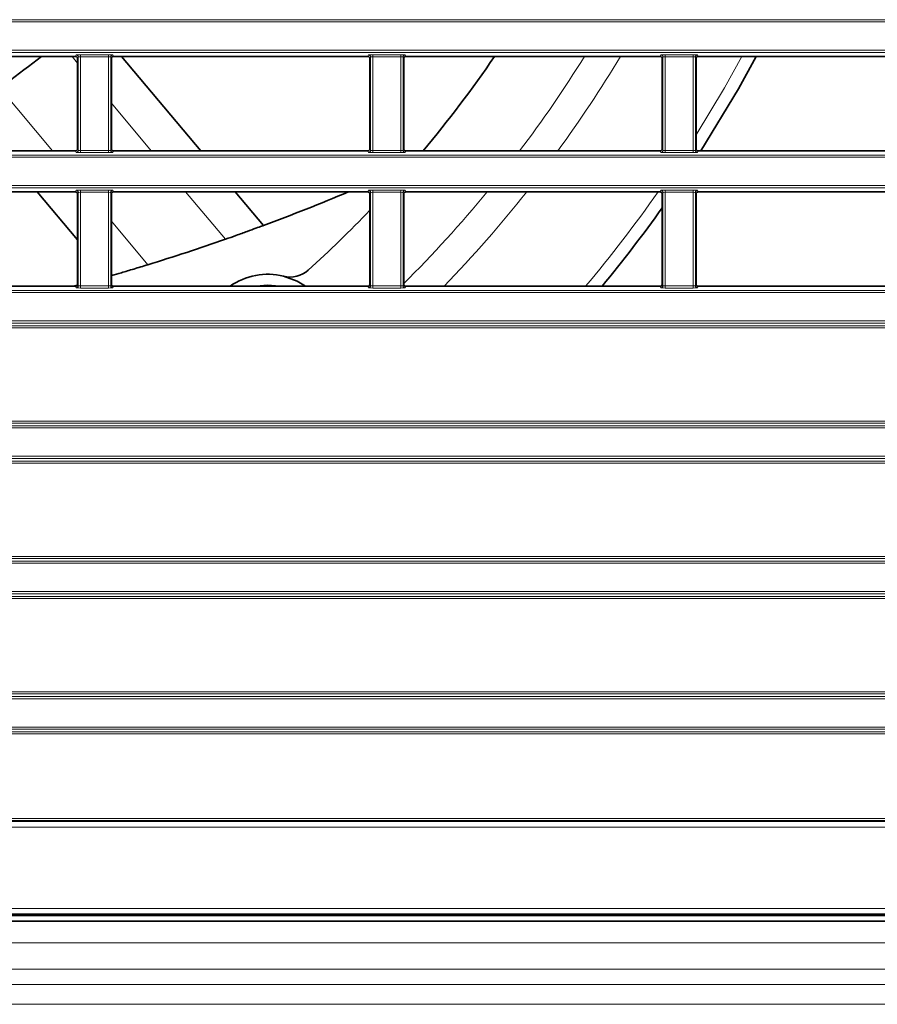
# Model space of a CAD drawing. Header units: millimetres. Extents: x 0 to 1118, y 0 to 864.
# Tile 313 of 339: x 1029 to 1049, y 438 to 461. Entities that reach past the tile are written whole.
import ezdxf

# ---------------------------------------------------------------- set-up
doc = ezdxf.new("R2010")
doc.units = ezdxf.units.MM

msp = doc.modelspace()

# ---------------------------------------------------------------- linework, layer by layer
at = {"color": 7, "linetype": 'Continuous', "lineweight": 18}
for p, q in [((946.9427, 461.1285), (1086.9529, 461.1285)), ((1086.9529, 461.0786), (946.9427, 461.0786)), ((946.9427, 460.4243), (1086.9529, 460.4243)), ((1086.9529, 460.3743), (946.9427, 460.3743)), ((1030.008, 460.2793), (1030.0219, 460.3142)), ((1030.1219, 460.3185), (1030.7737, 460.3185)), ((1030.1219, 460.3185), (1030.1219, 460.2685)), ((1030.7737, 460.3185), (1030.7737, 460.2685)), ((1030.8736, 460.3142), (1030.8876, 460.2793)), ((1036.758, 460.2793), (1036.7719, 460.3142)), ((1036.8719, 460.3185), (1037.5237, 460.3185)), ((1036.8719, 460.3185), (1036.8719, 460.2685)), ((1037.5237, 460.3185), (1037.5237, 460.2685)), ((1037.6236, 460.3142), (1037.6376, 460.2793)), ((1043.508, 460.2793), (1043.5219, 460.3142)), ((1043.6219, 460.3185), (1044.2737, 460.3185)), ((1043.6219, 460.3185), (1043.6219, 460.2685)), ((1044.2737, 460.3185), (1044.2737, 460.2685)), ((1044.3736, 460.3142), (1044.3876, 460.2793)), ((1030.0579, 460.1273), (1029.9305, 460.2793)), ((1030.0719, 460.2642), (1030.0579, 460.2293)), ((1030.0719, 458.1136), (1030.0719, 460.2642)), ((1030.7737, 460.2685), (1030.1219, 460.2685)), ((1030.1219, 460.2685), (1030.1219, 458.1093)), ((1030.7737, 458.1093), (1030.7737, 460.2685)), ((1030.8236, 460.2642), (1030.8236, 458.1136)), ((1030.8376, 460.2293), (1030.8236, 460.2642)), ((1036.8219, 460.2642), (1036.8079, 460.2293)), ((1036.8219, 458.1136), (1036.8219, 460.2642)), ((1037.5237, 460.2685), (1036.8719, 460.2685)), ((1036.8719, 460.2685), (1036.8719, 458.1093)), ((1037.5237, 458.1093), (1037.5237, 460.2685)), ((1037.5736, 460.2642), (1037.5736, 458.1136)), ((1037.5876, 460.2293), (1037.5736, 460.2642)), ((1043.5719, 460.2642), (1043.5579, 460.2293)), ((1043.5719, 458.1136), (1043.5719, 460.2642)), ((1044.2737, 460.2685), (1043.6219, 460.2685)), ((1043.6219, 460.2685), (1043.6219, 458.1093)), ((1044.2737, 458.1093), (1044.2737, 460.2685)), ((1044.3236, 460.2642), (1044.3236, 458.1136)), ((1044.3376, 460.2293), (1044.3236, 460.2642)), ((1028.2523, 459.5567), (1029.4758, 458.0986)), ((1031.7603, 458.0986), (1030.8376, 459.1982)), ((1030.0219, 458.0637), (1030.008, 458.0986)), ((1030.0579, 458.1486), (1030.0719, 458.1136)), ((1030.1219, 458.1093), (1030.7737, 458.1093)), ((1030.1219, 458.1093), (1030.1219, 458.0594)), ((1030.7737, 458.0594), (1030.1219, 458.0594)), ((1030.7737, 458.1093), (1030.7737, 458.0594)), ((1030.8236, 458.1136), (1030.8376, 458.1486)), ((1030.8876, 458.0986), (1030.8736, 458.0637)), ((1036.7719, 458.0637), (1036.758, 458.0986)), ((1036.8079, 458.1486), (1036.8219, 458.1136)), ((1036.8719, 458.1093), (1036.8719, 458.0594)), ((1036.8719, 458.1093), (1037.5237, 458.1093)), ((1037.5237, 458.0594), (1036.8719, 458.0594)), ((1037.5237, 458.1093), (1037.5237, 458.0594)), ((1037.5736, 458.1136), (1037.5876, 458.1486)), ((1037.6376, 458.0986), (1037.6236, 458.0637)), ((1043.5219, 458.0637), (1043.508, 458.0986)), ((1043.5579, 458.1486), (1043.5719, 458.1136)), ((1043.6219, 458.1093), (1044.2737, 458.1093)), ((1043.6219, 458.1093), (1043.6219, 458.0594)), ((1044.2737, 458.0594), (1043.6219, 458.0594)), ((1044.2737, 458.1093), (1044.2737, 458.0594)), ((1044.3236, 458.1136), (1044.3376, 458.1486)), ((1044.3876, 458.0986), (1044.3736, 458.0637)), ((946.9427, 458.0035), (1086.9529, 458.0035)), ((1086.9529, 457.9536), (946.9427, 457.9536)), ((946.9427, 457.2993), (1086.9529, 457.2993)), ((1086.9529, 457.2493), (946.9427, 457.2493)), ((1030.008, 457.1543), (1030.0219, 457.1892)), ((1030.0719, 457.1392), (1030.0579, 457.1043)), ((1030.0719, 454.9886), (1030.0719, 457.1392)), ((1030.1219, 457.1935), (1030.7737, 457.1935)), ((1030.1219, 457.1935), (1030.1219, 457.1435)), ((1030.7737, 457.1435), (1030.1219, 457.1435)), ((1030.1219, 457.1435), (1030.1219, 454.9843)), ((1030.7737, 457.1935), (1030.7737, 457.1435)), ((1030.7737, 454.9843), (1030.7737, 457.1435)), ((1030.8236, 457.1392), (1030.8236, 454.9886)), ((1030.8376, 457.1043), (1030.8236, 457.1392)), ((1030.8736, 457.1892), (1030.8876, 457.1543)), ((1033.4706, 456.0603), (1032.5526, 457.1543)), ((1036.758, 457.1543), (1036.7719, 457.1892)), ((1036.8219, 457.1392), (1036.8079, 457.1043)), ((1036.8219, 454.9886), (1036.8219, 457.1392)), ((1036.8719, 457.1935), (1037.5237, 457.1935)), ((1036.8719, 457.1935), (1036.8719, 457.1435)), ((1037.5237, 457.1435), (1036.8719, 457.1435)), ((1036.8719, 457.1435), (1036.8719, 454.9843)), ((1037.5237, 457.1935), (1037.5237, 457.1435)), ((1037.5237, 454.9843), (1037.5237, 457.1435)), ((1037.5736, 457.1392), (1037.5736, 454.9886)), ((1037.5876, 457.1043), (1037.5736, 457.1392)), ((1037.6236, 457.1892), (1037.6376, 457.1543)), ((1043.508, 457.1543), (1043.5219, 457.1892)), ((1043.5719, 457.1392), (1043.5579, 457.1043)), ((1043.5719, 454.9886), (1043.5719, 457.1392)), ((1043.6219, 457.1935), (1044.2737, 457.1935)), ((1043.6219, 457.1935), (1043.6219, 457.1435)), ((1044.2737, 457.1435), (1043.6219, 457.1435)), ((1043.6219, 457.1435), (1043.6219, 454.9843)), ((1044.2737, 457.1935), (1044.2737, 457.1435)), ((1044.2737, 454.9843), (1044.2737, 457.1435)), ((1044.3236, 457.1392), (1044.3236, 454.9886)), ((1044.3376, 457.1043), (1044.3236, 457.1392)), ((1044.3736, 457.1892), (1044.3876, 457.1543)), ((1030.8376, 456.4756), (1031.6804, 455.4712)), ((946.9427, 454.8785), (1086.9529, 454.8785)), ((1030.0219, 454.9387), (1030.008, 454.9736)), ((1030.0579, 455.0236), (1030.0719, 454.9886)), ((1030.1219, 454.9843), (1030.1219, 454.9344)), ((1030.1219, 454.9843), (1030.7737, 454.9843)), ((1030.7737, 454.9344), (1030.1219, 454.9344)), ((1030.7737, 454.9843), (1030.7737, 454.9344)), ((1030.8236, 454.9886), (1030.8376, 455.0236)), ((1030.8876, 454.9736), (1030.8736, 454.9387)), ((1036.7719, 454.9387), (1036.758, 454.9736)), ((1036.8079, 455.0236), (1036.8219, 454.9886)), ((1036.8719, 454.9843), (1037.5237, 454.9843)), ((1036.8719, 454.9843), (1036.8719, 454.9344)), ((1037.5237, 454.9344), (1036.8719, 454.9344)), ((1037.5237, 454.9843), (1037.5237, 454.9344)), ((1037.5736, 454.9886), (1037.5876, 455.0236)), ((1037.6376, 454.9736), (1037.6236, 454.9387)), ((1043.5219, 454.9387), (1043.508, 454.9736)), ((1043.5579, 455.0236), (1043.5719, 454.9886)), ((1043.6219, 454.9843), (1044.2737, 454.9843)), ((1043.6219, 454.9843), (1043.6219, 454.9344)), ((1044.2737, 454.9344), (1043.6219, 454.9344)), ((1044.2737, 454.9843), (1044.2737, 454.9344)), ((1044.3236, 454.9886), (1044.3376, 455.0236)), ((1044.3876, 454.9736), (1044.3736, 454.9387)), ((1086.9529, 454.8286), (946.9427, 454.8286)), ((946.9427, 454.1743), (1086.9529, 454.1743)), ((945.9859, 454.0641), (1087.9096, 454.0641)), ((1087.9096, 454.0142), (945.9859, 454.0142)), ((1086.9529, 454.1243), (946.9427, 454.1243)), ((945.9859, 451.8637), (1087.9096, 451.8637)), ((1087.9096, 451.8137), (945.9859, 451.8137)), ((946.9427, 451.7535), (1086.9529, 451.7535)), ((1086.9529, 451.7036), (946.9427, 451.7036)), ((946.9427, 451.0493), (1086.9529, 451.0493)), ((1086.9529, 450.9993), (946.9427, 450.9993)), ((945.9859, 450.9391), (1087.9096, 450.9391)), ((1087.9096, 450.8892), (945.9859, 450.8892)), ((955.4609, 448.7387), (1078.4346, 448.7387)), ((1078.4346, 448.6887), (955.4609, 448.6887)), ((956.4177, 448.6285), (1077.4779, 448.6285)), ((1077.4779, 448.5786), (956.4177, 448.5786)), ((955.4609, 447.8141), (1078.4346, 447.8141)), ((956.4177, 447.9243), (1077.4779, 447.9243)), ((1077.4779, 447.8743), (956.4177, 447.8743)), ((1078.4346, 447.7642), (955.4609, 447.7642)), ((955.4609, 445.6137), (1078.4346, 445.6137)), ((1078.4346, 445.5637), (955.4609, 445.5637)), ((956.4177, 445.5035), (1077.4779, 445.5035)), ((1077.4779, 445.4536), (956.4177, 445.4536)), ((955.4609, 444.6891), (1078.4346, 444.6891)), ((1078.4346, 444.6392), (955.4609, 444.6392)), ((956.4177, 444.7993), (1077.4779, 444.7993)), ((1077.4779, 444.7493), (956.4177, 444.7493)), ((955.3491, 442.6153), (1078.5464, 442.6153)), ((955.3719, 442.6881), (1078.5237, 442.6881)), ((1078.5237, 442.6381), (955.3719, 442.6381)), ((1078.5464, 442.4903), (955.3491, 442.4903)), ((948.9599, 440.6118), (1084.9356, 440.6118)), ((1084.9356, 440.4868), (948.9599, 440.4868)), ((949.7353, 440.4389), (1084.1603, 440.4389)), ((949.7353, 439.8139), (1084.1603, 439.8139)), ((949.7353, 439.2085), (1084.1603, 439.2085)), ((949.7353, 438.855), (1084.1603, 438.855)), ((949.7353, 438.3979), (1084.1603, 438.3979))]:
    msp.add_line(p, q, dxfattribs=at)
at = {"color": 7, "linetype": 'Continuous', "lineweight": 35}
for p, q in [((1030.008, 460.2793), (1024.1376, 460.2793)), ((1030.0579, 460.2293), (1030.0579, 458.1486)), ((1030.8376, 458.1486), (1030.8376, 460.2293)), ((1036.758, 460.2793), (1030.8876, 460.2793)), ((1032.9025, 458.0986), (1031.0727, 460.2793)), ((1036.8079, 460.2293), (1036.8079, 458.1486)), ((1037.5876, 458.1486), (1037.5876, 460.2293)), ((1043.508, 460.2793), (1037.6376, 460.2793)), ((1043.5579, 460.2293), (1043.5579, 458.1486)), ((1044.3376, 458.1486), (1044.3376, 460.2293)), ((1050.258, 460.2793), (1044.3876, 460.2793)), ((1030.008, 458.0986), (1024.1376, 458.0986)), ((1036.758, 458.0986), (1030.8876, 458.0986)), ((1043.508, 458.0986), (1037.6376, 458.0986)), ((1050.258, 458.0986), (1044.3876, 458.0986)), ((1030.008, 457.1543), (1024.1376, 457.1543)), ((1029.126, 457.1543), (1030.0579, 456.0436)), ((1036.758, 457.1543), (1030.8876, 457.1543)), ((1034.3474, 456.3766), (1033.6949, 457.1543)), ((1043.508, 457.1543), (1037.6376, 457.1543)), ((1050.258, 457.1543), (1044.3876, 457.1543)), ((1030.0579, 457.1043), (1030.0579, 455.0236)), ((1030.8376, 455.0236), (1030.8376, 457.1043)), ((1036.8079, 457.1043), (1036.8079, 455.0236)), ((1037.5876, 455.0236), (1037.5876, 457.1043)), ((1043.5579, 457.1043), (1043.5579, 455.0236)), ((1044.3376, 455.0236), (1044.3376, 457.1043)), ((1024.1376, 454.9736), (1030.008, 454.9736)), ((1029.9574, 454.9736), (1030.0515, 454.999)), ((1030.8876, 454.9736), (1036.758, 454.9736)), ((1037.6376, 454.9736), (1043.508, 454.9736)), ((1044.3876, 454.9736), (1050.258, 454.9736)), ((1084.9429, 440.4693), (948.9527, 440.4693)), ((949.7353, 440.3139), (1084.1603, 440.3139))]:
    msp.add_line(p, q, dxfattribs=at)
at = {"color": 7, "linetype": 'Continuous', "lineweight": 18, "flags": 128}
msp.add_lwpolyline([(1045.398, 460.2793), (1044.9942, 459.5588), (1044.3376, 458.4715)], dxfattribs=at)
at = {"color": 7, "linetype": 'Continuous', "lineweight": 35, "flags": 128}
for points in [[(1044.4452, 458.0986), (1045.3166, 459.536), (1045.7287, 460.2793)], [(1035.3175, 454.9736), (1035.1258, 455.0894), (1034.8142, 455.206)], [(1034.7102, 454.9736), (1034.4478, 455.0014), (1034.1854, 454.9736)]]:
    msp.add_lwpolyline(points, dxfattribs=at)
at = {"color": 7, "linetype": 'Continuous', "lineweight": 18}
for centre, radius, start, end in [((1030.0219, 460.2642), 0.05, 0.07399, 89.97184), ((1030.8737, 460.2642), 0.05, 90.02816, 179.92601), ((1036.7719, 460.2642), 0.05, 0.07399, 89.97184), ((1037.6237, 460.2642), 0.05, 90.02816, 179.92601), ((1043.5219, 460.2642), 0.05, 0.07399, 89.97184), ((1044.3737, 460.2642), 0.05, 90.02816, 179.92601), ((1016.9478, 475.7514), 29.2435, 322.8682, 328.05669), ((1016.9478, 475.7514), 29.9525, 323.88834, 328.89853), ((1030.0219, 458.1137), 0.05, 270.02816, 359.92601), ((1030.8737, 458.1137), 0.05, 180.07399, 269.97184), ((1036.7719, 458.1137), 0.05, 270.02816, 359.92601), ((1037.6237, 458.1137), 0.05, 180.07399, 269.97184), ((1043.5219, 458.1137), 0.05, 270.02816, 359.92601), ((1044.3737, 458.1137), 0.05, 180.07399, 269.97184), ((1030.0219, 457.1392), 0.05, 0.07399, 89.97184), ((1030.8737, 457.1392), 0.05, 90.02816, 179.92601), ((1036.7719, 457.1392), 0.05, 0.07399, 89.97184), ((1037.6237, 457.1392), 0.05, 90.02816, 179.92601), ((1016.9478, 475.7514), 29.2435, 314.8936, 320.51017), ((1016.9478, 475.7514), 29.9525, 316.07688, 321.61906), ((1016.9478, 475.7514), 32.3852, 320.08988, 324.95298), ((1043.5219, 457.1392), 0.05, 0.07399, 89.97184), ((1044.3737, 457.1392), 0.05, 90.02816, 179.92601), ((1030.0219, 454.9887), 0.05, 270.02816, 359.92601), ((1030.8737, 454.9887), 0.05, 180.07399, 269.97184), ((1036.7719, 454.9887), 0.05, 270.02816, 359.92601), ((1037.6237, 454.9887), 0.05, 180.07399, 269.97184), ((1043.5219, 454.9887), 0.05, 270.02816, 359.92601), ((1044.3737, 454.9887), 0.05, 180.07399, 269.97184)]:
    msp.add_arc(centre, radius, start, end, dxfattribs=at)
at = {"color": 7, "linetype": 'Continuous', "lineweight": 35}
for centre, radius, start, end in [((1016.9478, 475.7514), 19.75, 296.64332, 308.42708), ((1016.9478, 475.7514), 27.5, 320.06471, 325.76258), ((1016.9478, 503.2514), 50, 290.36462, 292.7882), ((1016.9478, 475.7514), 27.5, 312.10391, 316.2354), ((1016.9478, 475.7514), 32.6761, 320.51529, 324.52419), ((1016.9478, 503.2514), 50, 287.13674, 289.29643), ((1034.9669, 455.812), 0.625, 255.86127, 312.10391), ((1034.4478, 453.7514), 1.5, 75.86127, 125.43599)]:
    msp.add_arc(centre, radius, start, end, dxfattribs=at)
at = {"color": 7, "linetype": 'Continuous', "lineweight": 18}
for centre, major_axis, ratio, start_param, end_param in [((1030.1219, 460.3141), (0.1, 0), 0.0436609, 1.5707963, 3.1241394), ((1030.7737, 460.3141), (0.1, 0), 0.0436609, 0.0174533, 1.5707963), ((1036.8719, 460.3141), (0.1, 0), 0.0436609, 1.5707963, 3.1241394), ((1037.5237, 460.3141), (0.1, 0), 0.0436609, 0.0174533, 1.5707963), ((1043.6219, 460.3141), (0.1, 0), 0.0436609, 1.5707963, 3.1241394), ((1044.2737, 460.3141), (0.1, 0), 0.0436609, 0.0174533, 1.5707963), ((1030.1219, 460.2642), (0.05, 0), 0.0873219, 1.5707963, 3.1241394), ((1030.7737, 460.2642), (0.05, 0), 0.0873219, 0.0174533, 1.5707963), ((1036.8719, 460.2642), (0.05, 0), 0.0873219, 1.5707963, 3.1241394), ((1037.5237, 460.2642), (0.05, 0), 0.0873219, 0.0174533, 1.5707963), ((1043.6219, 460.2642), (0.05, 0), 0.0873219, 1.5707963, 3.1241394), ((1044.2737, 460.2642), (0.05, 0), 0.0873219, 0.0174533, 1.5707963), ((1030.1219, 458.0637), (0.1, 0), 0.0436609, 3.1590459, 4.712389), ((1030.1219, 458.1137), (0.05, 0), 0.0873219, 3.1590459, 4.712389), ((1030.7737, 458.1137), (0.05, 0), 0.0873219, 4.712389, 6.265732), ((1030.7737, 458.0637), (0.1, 0), 0.0436609, 4.712389, 6.265732), ((1036.8719, 458.0637), (0.1, 0), 0.0436609, 3.1590459, 4.712389), ((1036.8719, 458.1137), (0.05, 0), 0.0873219, 3.1590459, 4.712389), ((1037.5237, 458.1137), (0.05, 0), 0.0873219, 4.712389, 6.265732), ((1037.5237, 458.0637), (0.1, 0), 0.0436609, 4.712389, 6.265732), ((1043.6219, 458.0637), (0.1, 0), 0.0436609, 3.1590459, 4.712389), ((1043.6219, 458.1137), (0.05, 0), 0.0873219, 3.1590459, 4.712389), ((1044.2737, 458.1137), (0.05, 0), 0.0873219, 4.712389, 6.265732), ((1044.2737, 458.0637), (0.1, 0), 0.0436609, 4.712389, 6.265732), ((1030.1219, 457.1891), (0.1, 0), 0.0436609, 1.5707963, 3.1241394), ((1030.1219, 457.1392), (0.05, 0), 0.0873219, 1.5707963, 3.1241394), ((1030.7737, 457.1891), (0.1, 0), 0.0436609, 0.0174533, 1.5707963), ((1030.7737, 457.1392), (0.05, 0), 0.0873219, 0.0174533, 1.5707963), ((1036.8719, 457.1891), (0.1, 0), 0.0436609, 1.5707963, 3.1241394), ((1036.8719, 457.1392), (0.05, 0), 0.0873219, 1.5707963, 3.1241394), ((1037.5237, 457.1891), (0.1, 0), 0.0436609, 0.0174533, 1.5707963), ((1037.5237, 457.1392), (0.05, 0), 0.0873219, 0.0174533, 1.5707963), ((1043.6219, 457.1891), (0.1, 0), 0.0436609, 1.5707963, 3.1241394), ((1043.6219, 457.1392), (0.05, 0), 0.0873219, 1.5707963, 3.1241394), ((1044.2737, 457.1891), (0.1, 0), 0.0436609, 0.0174533, 1.5707963), ((1044.2737, 457.1392), (0.05, 0), 0.0873219, 0.0174533, 1.5707963), ((1030.1219, 454.9387), (0.1, 0), 0.0436609, 3.1590459, 4.712389), ((1030.1219, 454.9887), (0.05, 0), 0.0873219, 3.1590459, 4.712389), ((1030.7737, 454.9887), (0.05, 0), 0.0873219, 4.712389, 6.265732), ((1030.7737, 454.9387), (0.1, 0), 0.0436609, 4.712389, 6.265732), ((1036.8719, 454.9387), (0.1, 0), 0.0436609, 3.1590459, 4.712389), ((1036.8719, 454.9887), (0.05, 0), 0.0873219, 3.1590459, 4.712389), ((1037.5237, 454.9887), (0.05, 0), 0.0873219, 4.712389, 6.265732), ((1037.5237, 454.9387), (0.1, 0), 0.0436609, 4.712389, 6.265732), ((1043.6219, 454.9387), (0.1, 0), 0.0436609, 3.1590459, 4.712389), ((1043.6219, 454.9887), (0.05, 0), 0.0873219, 3.1590459, 4.712389), ((1044.2737, 454.9887), (0.05, 0), 0.0873219, 4.712389, 6.265732), ((1044.2737, 454.9387), (0.1, 0), 0.0436609, 4.712389, 6.265732)]:
    msp.add_ellipse(centre, major_axis=major_axis, ratio=ratio, start_param=start_param, end_param=end_param, dxfattribs=at)
at = {"color": 7, "linetype": 'Continuous', "lineweight": 35}
for centre, major_axis, start_param, end_param in [((1030.0079, 460.2292), (-0.0186, -0.0465), 1.9514996, 3.5215347), ((1030.8876, 460.2292), (-0.0186, 0.0465), 5.9032433, 7.4732784), ((1036.7579, 460.2292), (-0.0186, -0.0465), 1.9514996, 3.5215347), ((1037.6376, 460.2292), (-0.0186, 0.0465), 5.9032433, 7.4732784), ((1043.5079, 460.2292), (-0.0186, -0.0465), 1.9514996, 3.5215347), ((1044.3876, 460.2292), (-0.0186, 0.0465), 5.9032433, 7.4732784), ((1030.0079, 458.1486), (-0.0186, 0.0465), 2.7616506, 4.3316857), ((1030.8876, 458.1486), (-0.0186, -0.0465), 5.0930923, 6.6631273), ((1036.7579, 458.1486), (-0.0186, 0.0465), 2.7616506, 4.3316857), ((1037.6376, 458.1486), (-0.0186, -0.0465), 5.0930923, 6.6631273), ((1043.5079, 458.1486), (-0.0186, 0.0465), 2.7616506, 4.3316857), ((1044.3876, 458.1486), (-0.0186, -0.0465), 5.0930923, 6.6631273), ((1030.0079, 457.1042), (-0.0186, -0.0465), 1.9514996, 3.5215347), ((1030.8876, 457.1042), (-0.0186, 0.0465), 5.9032433, 7.4732784), ((1036.7579, 457.1042), (-0.0186, -0.0465), 1.9514996, 3.5215347), ((1037.6376, 457.1042), (-0.0186, 0.0465), 5.9032433, 7.4732784), ((1043.5079, 457.1042), (-0.0186, -0.0465), 1.9514996, 3.5215347), ((1044.3876, 457.1042), (-0.0186, 0.0465), 5.9032433, 7.4732784), ((1030.0079, 455.0236), (-0.0186, 0.0465), 2.7616506, 4.3316857), ((1030.8876, 455.0236), (0.0186, 0.0465), 1.9514996, 3.5215347), ((1036.7579, 455.0236), (-0.0186, 0.0465), 2.7616506, 4.3316857), ((1037.6376, 455.0236), (0.0186, 0.0465), 1.9514996, 3.5215347), ((1043.5079, 455.0236), (-0.0186, 0.0465), 2.7616506, 4.3316857), ((1044.3876, 455.0236), (0.0186, 0.0465), 1.9514996, 3.5215347)]:
    msp.add_ellipse(centre, major_axis=major_axis, ratio=0.9988964, start_param=start_param, end_param=end_param, dxfattribs=at)
for points, knots in [([(1034.3474, 456.3766), (1034.3386, 456.3733), (1034.3209, 456.3667), (1034.1839, 456.3161), (1033.9799, 456.2416), (1033.731, 456.152), (1033.553, 456.0893), (1033.4706, 456.0603)], [0, 0, 0, 0, 0.1987051, 0.3972401, 0.6005315, 0.8151227, 1, 1, 1, 1]), ([(1031.6804, 455.4712), (1031.5705, 455.4376), (1031.3505, 455.3702), (1031.0677, 455.2863), (1030.8865, 455.2335), (1030.8468, 455.2221), (1030.8376, 455.2194)], [0, 0, 0, 0, 0.3077296, 0.6158452, 0.9110939, 1, 1, 1, 1])]:
    msp.add_open_spline(points, degree=3, knots=knots, dxfattribs=at)

doc.saveas('drawing.dxf')
